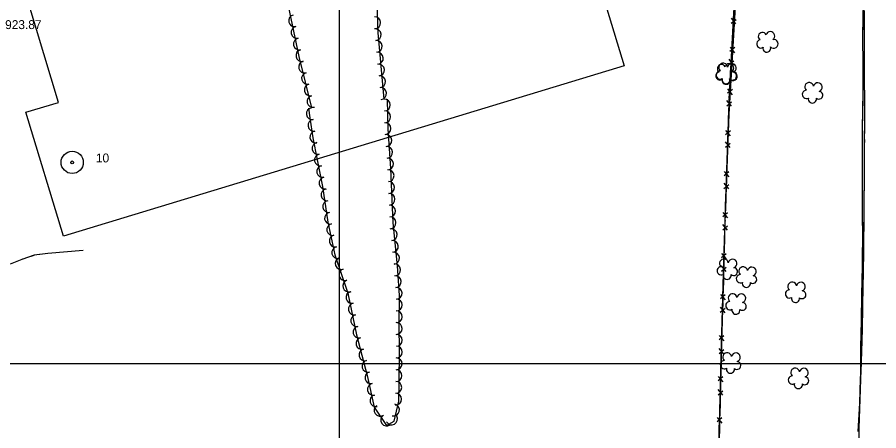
# Model space of a CAD drawing. Extents: x 353423 to 364002, y 127000 to 201942.
# Drawn here: x 360783 to 361364, y 130955 to 131233 of the extents above; entities that cross this region are included whole.
import ezdxf

# ---------------------------------------------------------------- set-up
doc = ezdxf.new("R2010")
doc.units = 0
for name, color, linetype in [('E_DTM_SlopeBottom', 7, 'Continuous'), ('E_FEN_Generic', 7, 'Continuous'), ('E_LAND_TreeLine', 7, 'Continuous'), ('E_RDWY_AsphConc', 7, 'Continuous'), ('E_STRUCT_WingWall', 7, 'Continuous'), ('E_WTR_FlowLine', 7, 'Continuous')]:
    doc.layers.add(name, color=color, linetype=linetype)

msp = doc.modelspace()

# ---------------------------------------------------------------- linework, layer by layer
at = {"layer": 'E_DTM_SlopeBottom'}
for p, q in [((361264.42, 131229.38), (361267.74, 131232)), ((361267.64, 131229.03), (361264.62, 131232.92)), ((361266.95, 131212.96), (361263.58, 131210.33)), ((361263.69, 131213.33), (361266.74, 131209.38)), ((361262.86, 131201.57), (361266.18, 131204.18)), ((361266.08, 131201.21), (361263.05, 131205.11)), ((361265.28, 131184.81), (361261.91, 131182.17)), ((361262.02, 131185.17), (361265.07, 131181.23)), ((361264.7, 131173.43), (361261.59, 131177.26)), ((361261.47, 131173.71), (361264.73, 131176.39)), ((361263.88, 131156.9), (361260.64, 131154.23)), ((361260.67, 131157.18), (361263.76, 131153.38)), ((361260.51, 131145.87), (361263.78, 131148.55)), ((361263.74, 131145.58), (361260.63, 131149.41)), ((361262.93, 131129.25), (361259.69, 131126.59)), ((361259.72, 131129.53), (361262.81, 131125.73)), ((361259.55, 131118.02), (361262.81, 131120.71)), ((361262.78, 131117.74), (361259.67, 131121.57)), ((361261.98, 131101.61), (361258.74, 131098.94)), ((361258.77, 131101.89), (361261.86, 131098.09)), ((361258.71, 131090.17), (361261.97, 131092.87)), ((361261.95, 131089.9), (361258.82, 131093.71)), ((361261.16, 131073.96), (361257.93, 131071.28)), ((361257.95, 131074.22), (361261.06, 131070.44)), ((361257.89, 131062.32), (361261.14, 131065.02)), ((361261.12, 131062.06), (361257.99, 131065.86)), ((361260.37, 131046.31), (361257.15, 131043.62)), ((361257.16, 131046.57), (361260.28, 131042.79)), ((361257.1, 131034.47), (361260.35, 131037.18)), ((361260.33, 131034.21), (361257.2, 131038.02)), ((361259.59, 131018.66), (361256.37, 131015.97)), ((361256.38, 131018.92), (361259.49, 131015.14)), ((361256.31, 131006.62), (361259.56, 131009.33)), ((361259.54, 131006.36), (361256.41, 131010.17)), ((361258.88, 130991.01), (361255.66, 130988.31)), ((361255.67, 130991.26), (361258.79, 130987.49)), ((361255.56, 130978.77), (361258.8, 130981.48)), ((361258.79, 130978.51), (361255.66, 130982.32)), ((361258.19, 130963.35), (361254.97, 130960.66)), ((361254.98, 130963.6), (361258.1, 130959.83))]:
    msp.add_line(p, q, dxfattribs=at)
for points in [[(361326.98, 132153.07), (361310.37, 131915.78), (361292.44, 131643.07), (361284.2, 131508.76), (361272.71, 131335.79), (361262.78, 131168.15)], [(361251.44, 130800.37), (361252.63, 130837.63), (361253.85, 130878.52), (361255, 130914.68), (361256.7, 130965.56), (361257.96, 131012.24), (361259.58, 131068.91), (361261.05, 131117.94), (361263.25, 131181.86), (361266.3, 131236.16), (361270.39, 131300.64), (361275.46, 131375.36), (361280.52, 131452.02), (361285.78, 131540.16), (361287.87, 131573.37), (361291.14, 131627.88), (361293.59, 131661.41), (361296.36, 131707.7)], [(361266.79, 131235.89), (361266.11, 131224.46)], [(361265.28, 131218.03), (361265.84, 131227.97)], [(361266.11, 131224.46), (361265.52, 131214.39)], [(361264.65, 131206.73), (361265.28, 131218.03)], [(361265.12, 131207.74), (361264.44, 131196.3)], [(361263.72, 131190.21), (361264.28, 131200.15)], [(361264.44, 131196.3), (361263.85, 131186.24)], [(361263.15, 131178.91), (361263.25, 131181.86), (361263.72, 131190.21)], [(361263.45, 131179.59), (361262.78, 131168.15)], [(361262.58, 131162.38), (361262.92, 131172.33)], [(361262.78, 131168.15), (361260.26, 131094.94), (361257.94, 131012.9), (361255.97, 130934.04), (361253.77, 130857), (361251.6, 130795.39), (361249.78, 130732.93), (361248.22, 130694.16), (361247.01, 130667.67), (361245.61, 130559.81)], [(361262.78, 131168.15), (361262.44, 131158.27)], [(361262.19, 131151.06), (361262.58, 131162.38)], [(361262.21, 131151.74), (361261.83, 131140.51)], [(361261.62, 131134.53), (361261.96, 131144.49)], [(361261.83, 131140.51), (361261.49, 131130.62)], [(361261.23, 131123.22), (361261.62, 131134.53)], [(361261.26, 131124.09), (361260.88, 131112.86)], [(361260.88, 131112.86), (361260.54, 131102.98)], [(361260.71, 131106.69), (361261.01, 131116.64)], [(361260.37, 131095.37), (361260.71, 131106.69)], [(361260.31, 131096.45), (361260.26, 131094.94), (361259.98, 131085.21)], [(361259.98, 131085.21), (361259.71, 131075.33)], [(361259.87, 131078.84), (361260.17, 131088.79)], [(361259.54, 131067.53), (361259.58, 131068.91), (361259.87, 131078.84)], [(361259.52, 131068.79), (361259.2, 131057.56)], [(361259.07, 131050.99), (361259.35, 131060.95)], [(361259.2, 131057.56), (361258.92, 131047.67)], [(361258.74, 131039.68), (361259.07, 131050.99)], [(361258.74, 131041.14), (361258.42, 131029.9)], [(361258.27, 131023.15), (361258.56, 131033.1)], [(361258.42, 131029.9), (361258.14, 131020.02)], [(361257.95, 131011.83), (361257.96, 131012.24), (361258.27, 131023.15)], [(361257.96, 131013.49), (361257.94, 131012.9), (361257.67, 131002.25)], [(361257.67, 131002.25), (361257.42, 130992.37)], [(361257.51, 130995.29), (361257.78, 131005.25)], [(361257.2, 130983.98), (361257.51, 130995.29)], [(361257.26, 130985.83), (361256.98, 130974.59)], [(361256.98, 130974.59), (361256.73, 130964.71)], [(361256.75, 130967.45), (361257.02, 130977.4)], [(361256.39, 130956.13), (361256.7, 130965.56), (361256.75, 130967.45)], [(361256.57, 130958.18), (361256.29, 130946.94)]]:
    msp.add_lwpolyline(points, dxfattribs=at)
at = {"layer": 'E_FEN_Generic'}
for points in [[(361030.3, 131178.23), (361026.13, 131222.95), (361025.06, 131257.57), (361022.7, 131304.21), (361018.27, 131355.32), (361012.85, 131391.24), (361008.33, 131437.37), (361004.58, 131459.18), (360990.99, 131465.56), (360980.4, 131433.86), (360970.13, 131406.23), (360963.9, 131368.02), (360956.49, 131333.21), (360955.28, 131306.52), (360957.07, 131280.91), (360972.66, 131206.88), (360981.12, 131172.33)], [(360979.06, 131172.04), (360979.99, 131165.53), (360982.04, 131152.09), (360984.98, 131137.36), (360988.67, 131119.26), (360992.22, 131095.36), (360997.03, 131073.2), (361005.67, 131047.47), (361011.54, 131019.23), (361018.75, 130991.84), (361023.48, 130970.52), (361031.89, 130958.25), (361036.94, 130961.1), (361040.08, 130974.45), (361040.23, 130987.67), (361040.56, 131008.07), (361040.43, 131026.3), (361040.54, 131045.72), (361039.15, 131065.75), (361036.29, 131094.78), (361034.78, 131131.4), (361032.88, 131158.32), (361032.38, 131178.29)]]:
    msp.add_lwpolyline(points, dxfattribs=at)
for centre, radius, start, end in [((360969.71, 131231.04), 3.99, 101.90447, 281.88915), ((361023.83, 131229.81), 3.99, 271.77132, 91.756), ((360971.35, 131223.24), 3.99, 101.90447, 281.88915), ((361024.15, 131221.72), 3.99, 275.33225, 95.31693), ((361285.48, 131220.45), 2.78, 25.92589, 233.69888), ((361290.84, 131220.85), 2.97, 302.955, 164.18888), ((360973, 131215.43), 3.99, 101.90447, 281.88915), ((361024.89, 131213.78), 3.99, 275.33225, 95.31693), ((361284.44, 131215.5), 2.78, 102.60291, 303.61395), ((361293.17, 131215.48), 2.97, 220.60582, 103.57909), ((360974.64, 131207.63), 3.99, 101.90447, 281.88915), ((361288.51, 131212.52), 2.61, 165.31105, 23.24366), ((361025.63, 131205.83), 3.99, 275.33225, 95.31693), ((360976.51, 131199.94), 3.99, 103.76066, 283.74533), ((361026.37, 131197.89), 3.99, 275.33225, 95.31693), ((361257.89, 131198.79), 2.78, 25.92589, 233.69888), ((361259.08, 131199.52), 2.97, 6.44259, 227.67648), ((361263.25, 131199.19), 2.97, 302.955, 164.18888), ((361264.93, 131199.2), 2.97, 284.09341, 167.06668), ((360978.41, 131192.2), 3.99, 103.76066, 283.74533), ((361256.85, 131193.83), 2.78, 102.60291, 303.61395), ((361257.05, 131194.54), 2.78, 89.41348, 297.18648), ((361265.58, 131193.82), 2.97, 220.60582, 103.57909), ((361265.5, 131193.71), 2.61, 228.79864, 86.73125), ((360980.3, 131184.45), 3.99, 103.76066, 283.74533), ((361027.11, 131189.95), 3.99, 275.33225, 95.31693), ((361261.02, 131191.4), 2.78, 166.0905, 7.10154), ((361260.92, 131190.85), 2.61, 165.31105, 23.24366), ((361317.07, 131186.45), 2.97, 8.36413, 229.59801), ((361322.93, 131186.33), 2.97, 286.01494, 168.98821), ((361027.85, 131182.01), 3.99, 275.33225, 95.31693), ((361315.21, 131181.41), 2.78, 91.33502, 299.10801), ((361323.69, 131180.86), 2.61, 230.72018, 88.65279), ((360982.2, 131176.7), 3.99, 103.76066, 283.74533), ((361030.4, 131174.26), 3.98, 271.45962, 91.4443), ((361319.28, 131178.4), 2.78, 168.01203, 9.02308), ((360981.68, 131168.4), 3.98, 98.13283, 278.11751), ((361030.6, 131166.31), 3.98, 271.45962, 91.4443), ((360982.86, 131160.56), 3.98, 98.69199, 278.67667), ((361030.8, 131158.37), 3.98, 271.45962, 91.4443), ((360984.06, 131152.7), 3.98, 98.69199, 278.67667), ((361031.36, 131150.34), 3.98, 274.04049, 94.02517), ((360985.58, 131144.99), 3.98, 101.2959, 281.28057), ((361031.92, 131142.41), 3.98, 274.04049, 94.02517), ((360987.14, 131137.21), 3.98, 101.52076, 281.50544), ((361032.48, 131134.48), 3.98, 274.04049, 94.02517), ((360988.73, 131129.42), 3.98, 101.52076, 281.50544), ((361032.9, 131126.6), 3.98, 272.36406, 92.34874), ((360990.31, 131121.63), 3.98, 101.52076, 281.50544), ((361033.22, 131118.66), 3.98, 272.36406, 92.34874), ((360991.6, 131113.67), 3.98, 98.456, 278.44068), ((361033.55, 131110.72), 3.98, 272.36406, 92.34874), ((360992.77, 131105.81), 3.98, 98.456, 278.44068), ((360993.94, 131097.95), 3.98, 98.456, 278.44068), ((361033.88, 131102.78), 3.98, 272.36406, 92.34874), ((361034.2, 131094.83), 3.98, 272.36406, 92.34874), ((360995.45, 131090.29), 3.98, 102.26213, 282.24681), ((361034.98, 131086.8), 3.98, 275.64495, 95.62963), ((360997.14, 131082.52), 3.98, 102.26213, 282.24681), ((360998.83, 131074.75), 3.98, 102.26213, 282.24681), ((361035.77, 131078.89), 3.98, 275.64495, 95.62963), ((361036.55, 131070.98), 3.98, 275.64495, 95.62963), ((361001.18, 131067.4), 3.98, 108.5661, 288.55078), ((361037.25, 131063.12), 3.98, 273.96865, 93.95333), ((361259.53, 131067.5), 2.97, 8.36413, 229.59801), ((361265.38, 131067.38), 2.97, 286.01494, 168.98821), ((361003.71, 131059.86), 3.98, 108.5661, 288.55078), ((361257.67, 131062.46), 2.78, 91.33502, 299.10801), ((361266.14, 131061.91), 2.61, 230.72018, 88.65279), ((361272.52, 131062.14), 2.97, 8.36413, 229.59801), ((361278.37, 131062.02), 2.97, 286.01494, 168.98821), ((361006.24, 131052.33), 3.98, 108.5661, 288.55078), ((361037.8, 131055.19), 3.98, 273.96865, 93.95333), ((361261.74, 131059.45), 2.78, 168.01203, 9.02308), ((361270.66, 131057.09), 2.78, 91.33502, 299.10801), ((361274.73, 131054.09), 2.78, 168.01203, 9.02308), ((361279.13, 131056.55), 2.61, 230.72018, 88.65279), ((361305.65, 131051.91), 2.97, 8.36413, 229.59801), ((361311.51, 131051.8), 2.97, 286.01494, 168.98821), ((361038.35, 131047.26), 3.98, 273.96865, 93.95333), ((361303.79, 131046.87), 2.78, 91.33502, 299.10801), ((361312.27, 131046.33), 2.61, 230.72018, 88.65279), ((361008.43, 131044.44), 3.98, 101.75432, 281.73899), ((361038.42, 131039.47), 3.98, 269.67433, 89.65901), ((361265.42, 131044.03), 2.97, 8.36413, 229.59801), ((361271.27, 131043.91), 2.97, 286.01494, 168.98821), ((361307.86, 131043.87), 2.78, 168.01203, 9.02308), ((361010.05, 131036.66), 3.98, 101.75432, 281.73899), ((361263.56, 131038.98), 2.78, 91.33502, 299.10801), ((361272.03, 131038.44), 2.61, 230.72018, 88.65279), ((361011.66, 131028.88), 3.98, 101.75432, 281.73899), ((361038.38, 131031.52), 3.98, 269.67433, 89.65901), ((361267.63, 131035.98), 2.78, 168.01203, 9.02308), ((361038.37, 131023.55), 3.98, 270.41626, 90.40094), ((361013.28, 131021.09), 3.98, 101.75432, 281.73899), ((361038.42, 131015.6), 3.98, 270.41626, 90.40094), ((361015.2, 131013.49), 3.98, 104.73876, 284.72344), ((361017.23, 131005.81), 3.98, 104.73876, 284.72344), ((361038.47, 131007.7), 3.98, 269.08679, 89.07146), ((361038.34, 130999.75), 3.98, 269.08679, 89.07146), ((361261.74, 131004.22), 2.97, 8.36413, 229.59801), ((361267.59, 131004.1), 2.97, 286.01494, 168.98821), ((361019.25, 130998.12), 3.98, 104.73876, 284.72344), ((361259.88, 130999.18), 2.78, 91.33502, 299.10801), ((361263.95, 130996.17), 2.78, 168.01203, 9.02308), ((361268.35, 130998.63), 2.61, 230.72018, 88.65279), ((361307.61, 130993.86), 2.97, 8.36413, 229.59801), ((361313.46, 130993.74), 2.97, 286.01494, 168.98821), ((361021.21, 130990.33), 3.98, 102.51684, 282.50152), ((361038.21, 130991.8), 3.98, 269.08679, 89.07146), ((361305.75, 130988.82), 2.78, 91.33502, 299.10801), ((361314.22, 130988.27), 2.61, 230.72018, 88.65279), ((361022.93, 130982.57), 3.98, 102.51684, 282.50152), ((361038.1, 130983.84), 3.98, 269.35729, 89.34197), ((361309.82, 130985.81), 2.78, 168.01203, 9.02308), ((361038.01, 130975.89), 3.98, 269.35729, 89.34197), ((361024.66, 130974.81), 3.98, 102.51684, 282.50152), ((361027.46, 130968.38), 3.98, 124.4432, 304.42788), ((361036.56, 130968.57), 3.98, 256.79131, 76.77598), ((361031.96, 130961.83), 3.98, 124.4432, 304.42788), ((361035.25, 130962.54), 3.98, 209.47458, 29.45926)]:
    msp.add_arc(centre, radius, start, end, dxfattribs=at)
at = {"layer": 'E_LAND_TreeLine'}
for p, q in [((361000, 131000), (361000, 133500)), ((361000, 129000), (361000, 131500)), ((360000, 131000), (363500, 131000)), ((360000, 131000), (364000, 131000))]:
    msp.add_line(p, q, dxfattribs=at)
at = {"layer": 'E_RDWY_AsphConc'}
for radius in [7.5, 7.5, 0.96, 0.96]:
    msp.add_circle((360819.66, 131135.56), radius, dxfattribs=at)
at = {"layer": 'E_STRUCT_WingWall'}
for points in [[(361354.49, 131184.2), (361354.15, 131291.42), (361355.16, 131358.07), (361355.84, 131417.31), (361355.87, 131477.78), (361357.38, 131547.27), (361358.93, 131628.91), (361359.03, 131701.84), (361360.75, 131775.74), (361360.08, 131850.36)], [(361353.61, 131258.67), (361353.7, 131250.65), (361353.41, 131233.89), (361353.31, 131229.68)], [(361353.41, 131233.89), (361353.08, 131219.87), (361353.24, 131201.66), (361353.27, 131183.24), (361352.91, 131158.46), (361352.87, 131140.51), (361352.89, 131121.84), (361352.77, 131104.06), (361353.09, 131086.86), (361352.81, 131065.62), (361352.34, 131046.16), (361352.2, 131028.97), (361351.82, 131011.04), (361351.66, 130993.17), (361351, 130973.17), (361350.03, 130954.2)], [(361353.31, 131229.68), (361353.08, 131219.87), (361353.24, 131201.66), (361353.24, 131200.68)], [(361354.34, 131231.04), (361354.33, 131233.13)], [(361354.36, 131224.8), (361354.35, 131226.88)], [(361354.38, 131218.55), (361354.37, 131220.63)], [(361354.49, 131184.2), (361354.39, 131214.39)], [(361353.25, 131196.68), (361353.26, 131194.68)], [(361353.26, 131190.68), (361353.26, 131188.68)], [(361354.49, 131184.2), (361354.23, 131129.8), (361353.77, 131075.3), (361352.65, 131015.21), (361350.52, 130956.28), (361349.74, 130899.07), (361348.14, 130842.45), (361346.14, 130781.2), (361344.61, 130715.54), (361343.23, 130663.28), (361342.51, 130613.81), (361341.27, 130567.02), (361339.19, 130517.27), (361337.36, 130491.59), (361335.14, 130479.47), (361332.49, 130472.79), (361325.23, 130455.95), (361316.85, 130446.14), (361308.7, 130437.25)], [(361353.27, 131184.68), (361353.27, 131183.24), (361353.26, 131182.68)], [(361354.49, 131184.2), (361354.35, 131155.06)], [(361353.21, 131178.68), (361352.91, 131158.46), (361352.89, 131149.68)], [(361352.89, 131149.68), (361352.87, 131140.51), (361352.89, 131121.84), (361352.88, 131120.68)], [(361354.33, 131151.04), (361354.32, 131149.03)], [(361354.3, 131145.02), (361354.29, 131143.01)], [(361354.28, 131138.99), (361354.27, 131136.98)], [(361354.25, 131132.96), (361354.23, 131129.8), (361354.01, 131103.82)], [(361352.85, 131116.68), (361352.84, 131114.68)], [(361352.81, 131110.68), (361352.8, 131108.68)], [(361352.77, 131104.68), (361352.77, 131104.06), (361352.79, 131102.68)], [(361354.01, 131103.82), (361353.77, 131075.3), (361353.76, 131074.68)], [(361352.87, 131098.68), (361353.09, 131086.86), (361352.86, 131069.69)], [(360827.01, 131076.09), (360803.11, 131074.12), (360794.01, 131072.91), (360785.61, 131070.07), (360777.84, 131066.86)], [(360793.7, 131072.8), (360791.79, 131072.16)], [(360827.01, 131076.09), (360803.11, 131074.12), (360797.71, 131073.4)], [(360787.97, 131070.87), (360786.06, 131070.22)], [(361352.86, 131069.69), (361352.81, 131065.62), (361352.34, 131046.16), (361352.29, 131040.69)], [(361353.69, 131070.66), (361353.65, 131068.65)], [(361353.57, 131064.63), (361353.54, 131062.62)], [(361353.46, 131058.61), (361353.42, 131056.6)], [(361353.35, 131052.58), (361352.81, 131023.44)], [(361352.26, 131036.69), (361352.24, 131034.69)], [(361352.21, 131030.69), (361352.2, 131028.97), (361352.19, 131028.69)], [(361352.81, 131023.44), (361352.65, 131015.21), (361351.9, 130994.32)], [(361352.11, 131024.69), (361352.07, 131022.7)], [(361351.98, 131018.7), (361351.82, 131011.04), (361351.66, 130993.17), (361351.54, 130989.7)], [(361351.54, 130989.7), (361351, 130973.17), (361350.37, 130960.73)], [(361351.75, 130990.3), (361351.68, 130988.29)], [(361351.53, 130984.28), (361351.46, 130982.27)], [(361351.31, 130978.25), (361351.24, 130976.24)], [(361351.1, 130972.23), (361350.52, 130956.28), (361350.34, 130943.1)], [(361350.16, 130956.73), (361350.06, 130954.73)]]:
    msp.add_lwpolyline(points, dxfattribs=at)
at = {"layer": 'E_WTR_FlowLine'}
msp.add_lwpolyline([(361192.3, 131200.74), (360813.79, 131085.81), (360788.43, 131169.36), (360810.47, 131176.05), (360766.28, 131321.65), (360796.45, 131330.81), (360777.88, 131391.99), (360804.31, 131400.01), (360786.97, 131457.15), (360877.05, 131484.49), (361005.73, 131523.55), (361022.85, 131467.16), (361050.29, 131475.48), (361096.72, 131322.49), (361150.2, 131339.09)], close=True, dxfattribs=at)

# ---------------------------------------------------------------- texts
at = {"layer": 'E_RDWY_AsphConc'}
for s, p in [('923.87', (360774.38, 131225.49)), ('10', (360835.66, 131135.56)), ('10', (360835.66, 131135.56))]:
    msp.add_text(s, height=6, dxfattribs=at).set_placement(p)

doc.saveas('drawing.dxf')
